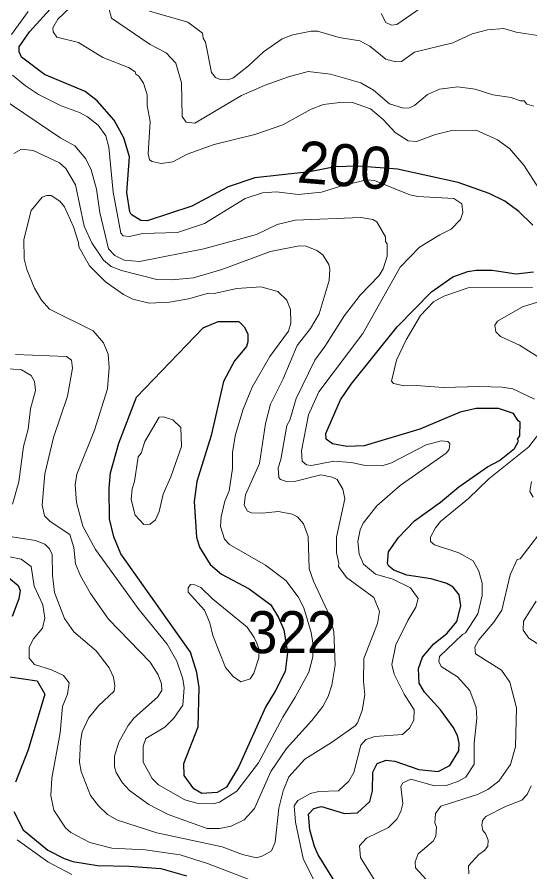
# Model space of a CAD drawing. Extents: x 673.3 to 698.5, y 6984.3 to 7012.3.
# Drawn here: x 693.933 to 694.91, y 6990.693 to 6992.322 of the extents above; entities that cross this region are included whole.
import ezdxf
from ezdxf.enums import TextEntityAlignment as Align

# ---------------------------------------------------------------- set-up
doc = ezdxf.new("R2010")
doc.units = 0
doc.header["$LTSCALE"] = 0.032
doc.layers.add('1', color=7, linetype='Continuous', lineweight=25)
doc.layers.add('2', color=7, linetype='Continuous', lineweight=13)
doc.layers.add('21', color=7, linetype='Continuous')
doc.layers.add('61', color=7, linetype='Continuous')

msp = doc.modelspace()

# ---------------------------------------------------------------- linework, layer by layer
at = {"layer": '1'}
for points in [[(694.915, 6991.9253), (694.8887, 6991.9516), (694.8619, 6991.9711), (694.8322, 6991.9855), (694.773, 6992.0068), (694.6573, 6992.0324), (694.5826, 6992.0377), (694.5388, 6992.0368), (694.4901, 6992.0273), (694.3859, 6992.0158), (694.3349, 6991.9985), (694.266, 6991.9618), (694.1804, 6991.9335), (694.1686, 6991.9342), (694.1504, 6991.9459), (694.1476, 6991.9512), (694.1421, 6991.9876), (694.147, 6992.0556), (694.1363, 6992.0917), (694.1179, 6992.1254), (694.0854, 6992.1621), (694.0623, 6992.1802), (693.9853, 6992.2127), (693.9411, 6992.2454), (693.937, 6992.2559), (693.937, 6992.2654), (693.9567, 6992.2937), (694.0024, 6992.3441)], [(694.757, 6990.896), (694.7741, 6990.924), (694.7749, 6990.9383), (694.7717, 6990.9529), (694.7635, 6990.9692), (694.7392, 6991.0021), (694.7092, 6991.036), (694.6985, 6991.0532), (694.6978, 6991.0807), (694.705, 6991.1027), (694.7258, 6991.127), (694.7519, 6991.1482), (694.7707, 6991.1701), (694.7782, 6991.2005), (694.7751, 6991.2212), (694.7635, 6991.2355), (694.7515, 6991.2429), (694.7219, 6991.2517), (694.6753, 6991.2584), (694.6505, 6991.2683), (694.6412, 6991.2756), (694.6383, 6991.2809), (694.6406, 6991.3031), (694.6592, 6991.3306), (694.69, 6991.3622), (694.7394, 6991.398), (694.7744, 6991.4269), (694.8292, 6991.4648), (694.8517, 6991.477), (694.8802, 6991.5001), (694.8877, 6991.5137), (694.886, 6991.5177), (694.8907, 6991.5244), (694.8914, 6991.5504), (694.8874, 6991.5524), (694.8785, 6991.5666), (694.8502, 6991.576), (694.8072, 6991.576), (694.7769, 6991.5695), (694.7003, 6991.537), (694.5938, 6991.5051), (694.5609, 6991.5035), (694.5334, 6991.5088), (694.5219, 6991.518), (694.521, 6991.5284), (694.549, 6991.5924), (694.5691, 6991.6227), (694.6566, 6991.7321), (694.722, 6991.7982), (694.7629, 6991.8273), (694.7915, 6991.8374), (694.8072, 6991.8399), (694.8377, 6991.8399), (694.8834, 6991.8326), (694.9163, 6991.8365)], [(693.9166, 6991.2542), (693.9352, 6991.2387), (693.9386, 6991.2296), (693.9362, 6991.2138), (693.9235, 6991.1797)], [(693.9192, 6991.0648), (693.9714, 6991.0574), (693.9859, 6991.0319), (693.9541, 6990.9256), (693.9299, 6990.8646)], [(694.5487, 6990.6571), (694.5066, 6990.7259), (694.4996, 6990.7415), (694.4908, 6990.7735), (694.4883, 6990.8035), (694.4979, 6990.8141), (694.513, 6990.8178), (694.5564, 6990.8048), (694.5815, 6990.8059), (694.6051, 6990.8276), (694.6096, 6990.848), (694.6105, 6990.8834), (694.6186, 6990.9), (694.6359, 6990.9064), (694.6525, 6990.9042), (694.6982, 6990.8887), (694.7347, 6990.8845), (694.757, 6990.896)], [(693.9266, 6990.8083), (693.9447, 6990.7735), (693.9912, 6990.7349), (694.0229, 6990.719), (694.0394, 6990.7134), (694.0863, 6990.7054), (694.1465, 6990.7045), (694.2069, 6990.6999), (694.2556, 6990.6857)]]:
    msp.add_lwpolyline(points, dxfattribs=at)
msp.add_lwpolyline([(694.1601, 6991.5981), (694.2871, 6991.7298), (694.3157, 6991.7421), (694.3552, 6991.7421), (694.3653, 6991.7315), (694.3726, 6991.7182), (694.3726, 6991.7034), (694.37, 6991.6946), (694.3473, 6991.6668), (694.3264, 6991.6275), (694.3027, 6991.5249), (694.275, 6991.437), (694.27, 6991.3988), (694.2749, 6991.3311), (694.2802, 6991.3122), (694.3007, 6991.279), (694.322, 6991.2604), (694.3749, 6991.2327), (694.4165, 6991.2021), (694.431, 6991.1781), (694.4411, 6991.1546), (694.4479, 6991.1108), (694.4437, 6991.0753), (694.4242, 6991.0379), (694.407, 6991.0086), (694.3549, 6990.893), (694.3319, 6990.8545), (694.3141, 6990.8445), (694.2848, 6990.8426), (694.2695, 6990.8518), (694.2514, 6990.8773), (694.2506, 6990.8996), (694.2781, 6990.97), (694.2798, 6991.0444), (694.275, 6991.0732), (694.2635, 6991.1117), (694.1303, 6991.2992), (694.1171, 6991.3317), (694.1089, 6991.3658), (694.108, 6991.4246), (694.1106, 6991.4539), (694.1269, 6991.5099)], close=True, dxfattribs=at)
at = {"layer": '2'}
for points in [[(694.0578, 6992.363), (694.0104, 6992.318), (694.0013, 6992.3016), (694.0016, 6992.2941), (694.0089, 6992.2837), (694.0496, 6992.2733), (694.0963, 6992.2451), (694.1449, 6992.2257), (694.1576, 6992.2176), (694.1593, 6992.2129), (694.165, 6992.2092), (694.1739, 6992.1963), (694.1805, 6992.1739), (694.1808, 6992.1537), (694.1862, 6992.1233), (694.1829, 6992.0615), (694.1853, 6992.0502), (694.1903, 6992.0466), (694.2072, 6992.0427), (694.2293, 6992.0459), (694.257, 6992.0605), (694.3083, 6992.0792), (694.3857, 6992.0983), (694.4389, 6992.1169), (694.4931, 6992.1468), (694.5167, 6992.1555), (694.5528, 6992.1598), (694.5719, 6992.1589), (694.6064, 6992.147), (694.6303, 6992.1269), (694.6529, 6992.1021), (694.678, 6992.0864), (694.6936, 6992.0849), (694.7299, 6992.0981), (694.7613, 6992.106), (694.8076, 6992.1063), (694.8482, 6992.0881), (694.8708, 6992.0713), (694.8979, 6992.0401), (694.9266, 6991.9951)], [(694.7177, 6992.3503), (694.6563, 6992.3075), (694.6461, 6992.3066), (694.6355, 6992.3116), (694.6265, 6992.3288)], [(693.9225, 6992.289), (693.954, 6992.3326)], [(694.904, 6992.1557), (694.8988, 6992.1622), (694.891, 6992.1625), (694.8743, 6992.1688), (694.839, 6992.174), (694.8057, 6992.1843), (694.7723, 6992.1891), (694.7378, 6992.1843), (694.7148, 6992.1745), (694.6905, 6992.1539), (694.6805, 6992.1493), (694.6689, 6992.1485), (694.6423, 6992.1568), (694.6115, 6992.1827), (694.5876, 6992.1965), (694.53, 6992.2129), (694.4875, 6992.2184), (694.4497, 6992.2084), (694.4052, 6992.1924), (694.3602, 6992.1723), (694.2717, 6992.1198), (694.2548, 6992.1215), (694.2471, 6992.1323), (694.2464, 6992.1967), (694.2355, 6992.2341), (694.217, 6992.2535), (694.1861, 6992.2697), (694.1126, 6992.3198), (694.108, 6992.3366)], [(694.1854, 6992.333), (694.2581, 6992.3124), (694.2861, 6992.2911), (694.2876, 6992.2815), (694.292, 6992.2742), (694.3035, 6992.2162), (694.3108, 6992.2071), (694.3195, 6992.2031), (694.3339, 6992.2023), (694.3436, 6992.2056), (694.374, 6992.2289), (694.4022, 6992.2555), (694.4376, 6992.2802), (694.4579, 6992.2879), (694.4929, 6992.295), (694.5051, 6992.295), (694.5467, 6992.2833), (694.5858, 6992.2764), (694.6048, 6992.2667), (694.6351, 6992.242), (694.6536, 6992.2365), (694.6654, 6992.2373), (694.6897, 6992.2552), (694.7632, 6992.2727), (694.7997, 6992.2902), (694.829, 6992.2976), (694.8601, 6992.2999), (694.8834, 6992.2932), (694.9251, 6992.2869)], [(694.7381, 6991.9073), (694.76, 6991.9176), (694.7773, 6991.936), (694.7822, 6991.9497), (694.7798, 6991.9659), (694.7649, 6991.9766), (694.6961, 6991.9799), (694.6811, 6991.983), (694.6137, 6992.0107), (694.599, 6992.0116), (694.5532, 6992.001), (694.513, 6991.9881), (694.4681, 6991.984), (694.427, 6991.9888), (694.4004, 6991.9872), (694.3672, 6991.9764), (694.2898, 6991.9287), (694.2387, 6991.9118), (694.1721, 6991.9098), (694.147, 6991.904), (694.1351, 6991.905), (694.1307, 6991.9101), (694.1159, 6991.9882), (694.1078, 6992.0741), (694.102, 6992.0956), (694.0875, 6992.1159), (694.0672, 6992.1319), (694.0521, 6992.1402), (694.0168, 6992.1529), (693.9739, 6992.1744), (693.9489, 6992.191), (693.9244, 6992.2115)], [(694.5606, 6991.2545), (694.5453, 6991.275), (694.5459, 6991.2818), (694.5413, 6991.3013), (694.5413, 6991.3311), (694.5575, 6991.4038), (694.5534, 6991.4222), (694.5424, 6991.4409), (694.5333, 6991.4455), (694.5114, 6991.4497), (694.4641, 6991.4376), (694.4461, 6991.4371), (694.4348, 6991.4407), (694.4314, 6991.4448), (694.4305, 6991.4633), (694.4354, 6991.4793), (694.4466, 6991.5436), (694.4524, 6991.554), (694.4648, 6991.595), (694.4998, 6991.6683), (694.5194, 6991.6943), (694.5565, 6991.7533), (694.5864, 6991.7923), (694.6224, 6991.8298), (694.6299, 6991.8422), (694.638, 6991.8662), (694.6381, 6991.8901), (694.6349, 6991.8945), (694.6344, 6991.9032), (694.618, 6991.9321), (694.6106, 6991.9365), (694.5877, 6991.94), (694.4625, 6991.9351), (694.4281, 6991.9269), (694.389, 6991.9078), (694.2887, 6991.8803), (694.1664, 6991.8562), (694.1367, 6991.8585), (694.1194, 6991.8677), (694.1072, 6991.8803), (694.0908, 6991.9497), (694.0842, 6991.9943), (694.0739, 6992.0306), (694.0641, 6992.0516), (694.043, 6992.0766), (694.0163, 6992.0913), (693.898, 6992.1707)], [(694.917, 6992.152), (694.904, 6992.1557)], [(693.93, 6991.6789), (694.027, 6991.6753), (694.0363, 6991.6682), (694.0387, 6991.6531), (694.0289, 6991.5997), (694.002, 6991.5211), (693.9855, 6991.452), (693.981, 6991.3921), (693.9853, 6991.3719), (693.9962, 6991.3612), (694.0333, 6991.3361), (694.0412, 6991.3111), (694.0441, 6991.2805), (694.0535, 6991.2573), (694.073, 6991.2235), (694.1068, 6991.1751), (694.1865, 6991.0926), (694.2015, 6991.0689), (694.2082, 6991.0517), (694.2089, 6991.0387), (694.2002, 6991.0265), (694.1554, 6990.9864), (694.1445, 6990.9723), (694.1268, 6990.9402), (694.1186, 6990.9138), (694.1186, 6990.8938), (694.1218, 6990.8824), (694.133, 6990.8635), (694.1472, 6990.8485), (694.1839, 6990.822), (694.2204, 6990.8027), (694.2949, 6990.7759), (694.3185, 6990.7758), (694.3404, 6990.7802), (694.3655, 6990.7927), (694.3854, 6990.8143), (694.4165, 6990.8843), (694.446, 6990.9283), (694.4945, 6990.982), (694.5153, 6991.0086), (694.5256, 6991.0277), (694.5323, 6991.0494), (694.5388, 6991.0874), (694.5361, 6991.1511), (694.5289, 6991.1808), (694.4976, 6991.247), (694.489, 6991.2708), (694.4874, 6991.3321), (694.4785, 6991.3567), (694.467, 6991.3701), (694.4568, 6991.3749), (694.4309, 6991.3797), (694.3997, 6991.3765), (694.3794, 6991.3772), (694.3717, 6991.3808), (694.3653, 6991.3923), (694.3678, 6991.4114), (694.3948, 6991.4715), (694.4061, 6991.5477), (694.4155, 6991.5843), (694.4398, 6991.6329), (694.4664, 6991.696), (694.4919, 6991.7287), (694.508, 6991.7563), (694.5276, 6991.8199), (694.5289, 6991.8419), (694.5265, 6991.8503), (694.5155, 6991.8687), (694.5041, 6991.877), (694.4834, 6991.8854), (694.47, 6991.8863), (694.4157, 6991.8754), (694.3227, 6991.8408), (694.269, 6991.8252), (694.2283, 6991.8211), (694.1993, 6991.8217), (694.1319, 6991.8388), (694.1119, 6991.8465), (694.0973, 6991.8586), (694.075, 6991.8917), (694.0608, 6991.9235), (694.0442, 6992.0025), (694.0255, 6992.0336), (694.0134, 6992.0442), (693.9635, 6992.0679), (693.9413, 6992.0703), (693.9269, 6992.0618)], [(694.5065, 6990.6608), (694.4776, 6990.7187), (694.4631, 6990.7882), (694.4606, 6990.8193), (694.4674, 6990.8294), (694.4915, 6990.843), (694.5079, 6990.8462), (694.545, 6990.8479), (694.5647, 6990.8663), (694.5744, 6990.8827), (694.5877, 6990.935), (694.5971, 6990.9453), (694.6143, 6990.9514), (694.6673, 6990.9554), (694.6804, 6990.9669), (694.6885, 6990.9821), (694.6894, 6991.0023), (694.6705, 6991.0322), (694.6513, 6991.07), (694.647, 6991.0887), (694.6543, 6991.126), (694.6771, 6991.1726), (694.6927, 6991.1974), (694.6966, 6991.2144), (694.6821, 6991.2345), (694.6485, 6991.2508), (694.6153, 6991.2608), (694.593, 6991.2794), (694.5843, 6991.2985), (694.582, 6991.3226), (694.5867, 6991.345), (694.5922, 6991.358), (694.6181, 6991.3906), (694.6628, 6991.4295), (694.7503, 6991.4911), (694.7561, 6991.4981), (694.7571, 6991.5096), (694.7537, 6991.5132), (694.7409, 6991.5149), (694.7123, 6991.507), (694.6461, 6991.4724), (694.6285, 6991.4668), (694.5968, 6991.4677), (694.5691, 6991.4734), (694.5361, 6991.4757), (694.4934, 6991.4677), (694.4844, 6991.469), (694.4761, 6991.4759), (694.4745, 6991.4956), (694.4883, 6991.564), (694.5078, 6991.6077), (694.5916, 6991.7191), (694.6627, 6991.8457), (694.6996, 6991.8834), (694.7381, 6991.9073)], [(694.9149, 6991.8065), (694.7923, 6991.8058), (694.7459, 6991.7902), (694.7264, 6991.7797), (694.7015, 6991.7533), (694.6738, 6991.7069), (694.6559, 6991.668), (694.6463, 6991.6283), (694.6502, 6991.6241), (694.6704, 6991.6192), (694.693, 6991.6199), (694.745, 6991.6159), (694.8135, 6991.6182), (694.857, 6991.6166), (694.8772, 6991.6135), (694.9183, 6991.5939)], [(694.9365, 6991.6678), (694.89, 6991.6971), (694.8534, 6991.7134), (694.8449, 6991.722), (694.8432, 6991.7347), (694.8477, 6991.7423), (694.8954, 6991.7697), (694.9607, 6991.7901)], [(693.9096, 6991.6526), (693.9413, 6991.6499), (693.96, 6991.639), (693.9662, 6991.6278), (693.9678, 6991.6108), (693.9587, 6991.5758), (693.9539, 6991.5371), (693.9451, 6991.5038), (693.936, 6991.4362), (693.9243, 6991.3937)], [(694.9304, 6991.5329), (694.9075, 6991.5033), (694.8315, 6991.4419), (694.7926, 6991.4047), (694.7396, 6991.3606), (694.7298, 6991.3489), (694.7204, 6991.3308), (694.7206, 6991.3226), (694.7278, 6991.3162), (694.7744, 6991.3011), (694.8018, 6991.286), (694.8122, 6991.266), (694.8188, 6991.2435), (694.8189, 6991.2199)], [(694.916, 6991.4075), (694.9094, 6991.4183), (694.9128, 6991.4373)], [(694.7254, 6990.6644), (694.692, 6990.7013), (694.6912, 6990.7125), (694.697, 6990.7275), (694.7258, 6990.7524), (694.7308, 6990.7619), (694.7317, 6990.7786), (694.7286, 6990.7867), (694.7301, 6990.8044), (694.7399, 6990.8183), (694.8097, 6990.8408), (694.8294, 6990.8505), (694.8503, 6990.8663), (694.8727, 6990.8979), (694.8824, 6990.9319), (694.8841, 6991.006), (694.8712, 6991.055), (694.8554, 6991.0779), (694.806, 6991.1088), (694.8051, 6991.1214), (694.8125, 6991.1356), (694.8413, 6991.1691), (694.8562, 6991.1922), (694.8721, 6991.2591), (694.8855, 6991.2888), (694.8909, 6991.2899), (694.9476, 6991.3637)], [(693.9234, 6991.3316), (693.9681, 6991.3248), (693.986, 6991.318), (693.9949, 6991.3086), (693.9996, 6991.2982), (694.0005, 6991.2585), (694.0043, 6991.2259), (694.0231, 6991.1764), (694.0408, 6991.1504), (694.0837, 6991.1148), (694.1086, 6991.0819), (694.1167, 6991.0643), (694.1193, 6991.0477), (694.1176, 6991.0377), (694.088, 6991.0096), (694.0692, 6990.9861), (694.057, 6990.9604), (694.0534, 6990.9418)], [(693.8903, 6991.2991), (693.9408, 6991.2893), (693.9596, 6991.2753), (693.9655, 6991.2378), (693.9818, 6991.2019), (693.9858, 6991.1765), (693.9814, 6991.1577), (693.9645, 6991.1376), (693.9558, 6991.1215), (693.9557, 6991.1006), (693.9661, 6991.0883), (693.9984, 6991.0784), (694.0215, 6991.0676), (694.0321, 6991.0538), (694.0289, 6991.0322), (694.0196, 6991.0084), (694.0152, 6990.9581), (693.9989, 6990.8721), (693.9972, 6990.8387), (694.003, 6990.811), (694.0249, 6990.777), (694.0352, 6990.7686), (694.0713, 6990.7494), (694.1136, 6990.7388), (694.177, 6990.7356), (694.2437, 6990.7258), (694.2959, 6990.7095), (694.3835, 6990.6755)], [(694.0534, 6990.9418), (694.0518, 6990.9022), (694.0551, 6990.8843), (694.0728, 6990.8392), (694.0877, 6990.8192), (694.1053, 6990.8025), (694.1243, 6990.7921), (694.1989, 6990.7679), (694.3236, 6990.7413), (694.3622, 6990.7267), (694.3887, 6990.7201), (694.4012, 6990.7238), (694.4176, 6990.7335), (694.4248, 6990.7499), (694.4316, 6990.8145), (694.44, 6990.8478), (694.4505, 6990.8742), (694.4812, 6990.9083), (694.532, 6990.9398), (694.577, 6990.9719), (694.5812, 6990.9771), (694.5905, 6991.0008), (694.595, 6991.0307), (694.5925, 6991.0562), (694.5934, 6991.1), (694.6194, 6991.1666), (694.6235, 6991.1895), (694.6126, 6991.216), (694.5606, 6991.2545)], [(694.8189, 6991.2199), (694.8104, 6991.1853), (694.7872, 6991.1487), (694.7814, 6991.1459), (694.7375, 6991.1036), (694.736, 6991.0941), (694.7409, 6991.0848), (694.7715, 6991.0647), (694.7954, 6991.0389), (694.8075, 6991.0067), (694.8084, 6990.9865), (694.8035, 6990.9389), (694.8034, 6990.8986), (694.7876, 6990.8739), (694.7726, 6990.8655), (694.7505, 6990.8577), (694.728, 6990.8576), (694.6832, 6990.8697), (694.6675, 6990.8631), (694.6641, 6990.856), (694.6674, 6990.8237), (694.664, 6990.8086), (694.6562, 6990.7936), (694.6403, 6990.7779), (694.5985, 6990.7579), (694.5852, 6990.7433), (694.5871, 6990.7208), (694.6413, 6990.6337)], [(694.9217, 6991.209), (694.8972, 6991.1712), (694.8971, 6991.1537), (694.9076, 6991.1387), (694.9303, 6991.1241)], [(694.9118, 6990.8571), (694.9044, 6990.8407), (694.8942, 6990.8297), (694.8635, 6990.818), (694.8256, 6990.7991), (694.8197, 6990.7913), (694.8181, 6990.7826), (694.8201, 6990.7722), (694.8252, 6990.7665), (694.8303, 6990.754), (694.8295, 6990.7426), (694.8235, 6990.7338), (694.8127, 6990.7267), (694.7929, 6990.705), (694.7936, 6990.6897)], [(694.0374, 6990.6881), (693.9917, 6990.7122), (693.9329, 6990.7544)]]:
    msp.add_lwpolyline(points, dxfattribs=at)
for points in [[(694.0803, 6991.5347), (694.1054, 6991.6136), (694.108, 6991.6545), (694.1062, 6991.68), (694.0973, 6991.7014), (694.0779, 6991.7239), (693.9944, 6991.7653), (693.9797, 6991.7824), (693.9658, 6991.8057), (693.9515, 6991.8409), (693.9465, 6991.8612), (693.9459, 6991.8979), (693.9597, 6991.9536), (693.9809, 6991.9788), (693.9893, 6991.9823), (693.998, 6991.9822), (694.0141, 6991.9711), (694.023, 6991.9607), (694.0402, 6991.9224), (694.0501, 6991.8927), (694.0505, 6991.8841), (694.0706, 6991.8477), (694.1012, 6991.8176), (694.1354, 6991.7936), (694.1537, 6991.7847), (694.1847, 6991.7771), (694.2231, 6991.7788), (694.2593, 6991.785), (694.2978, 6991.7958), (694.3086, 6991.7955), (694.3517, 6991.8048), (694.3971, 6991.808), (694.4296, 6991.799), (694.4465, 6991.7823), (694.4539, 6991.765), (694.4541, 6991.7386), (694.4497, 6991.7235), (694.4145, 6991.6751), (694.3805, 6991.617), (694.3633, 6991.5751), (694.3491, 6991.5266), (694.3434, 6991.4927), (694.3433, 6991.4621), (694.3368, 6991.4191), (694.3284, 6991.3998), (694.3218, 6991.37), (694.3206, 6991.3516), (694.328, 6991.3274), (694.3376, 6991.317), (694.4063, 6991.2774), (694.4445, 6991.2483), (694.4681, 6991.2174), (694.4791, 6991.1962), (694.4932, 6991.1497), (694.4965, 6991.1298), (694.496, 6991.1029), (694.4884, 6991.0741), (694.4626, 6991.0264), (694.4391, 6990.9883), (694.393, 6990.9009), (694.3515, 6990.8471), (694.3182, 6990.8263), (694.3062, 6990.8227), (694.2752, 6990.8242), (694.2527, 6990.8304), (694.2025, 6990.8591), (694.19, 6990.8712), (694.1732, 6990.9026), (694.1731, 6990.9331), (694.1783, 6990.9475), (694.2143, 6990.9689), (694.2315, 6990.9864), (694.2488, 6991.0111), (694.2513, 6991.0437), (694.2487, 6991.061), (694.2373, 6991.0949), (694.2187, 6991.1272), (694.1654, 6991.1927), (694.0821, 6991.3078), (694.0584, 6991.3518), (694.0458, 6991.397), (694.0438, 6991.4306), (694.0465, 6991.4513)], [(694.1568, 6991.437), (694.1635, 6991.4839), (694.169, 6991.4914), (694.1765, 6991.5135), (694.2033, 6991.5595), (694.2115, 6991.5605), (694.2296, 6991.5545), (694.2447, 6991.5398), (694.2464, 6991.5041), (694.2256, 6991.4458), (694.2109, 6991.4131), (694.2033, 6991.38), (694.1964, 6991.3643), (694.1867, 6991.356), (694.1742, 6991.3553), (694.158, 6991.3728), (694.1503, 6991.4027), (694.1524, 6991.4232)], [(694.3058, 6991.1438), (694.3002, 6991.1677), (694.2897, 6991.1922), (694.2588, 6991.2265), (694.2587, 6991.2344), (694.2634, 6991.2407), (694.2716, 6991.2404), (694.2831, 6991.2353), (694.3053, 6991.2133), (694.3713, 6991.1595), (694.3848, 6991.1401), (694.3894, 6991.1291), (694.3942, 6991.1165), (694.3936, 6991.1013), (694.384, 6991.0722), (694.3766, 6991.0613), (694.3594, 6991.0557), (694.3447, 6991.0655), (694.3298, 6991.0827)]]:
    msp.add_lwpolyline(points, close=True, dxfattribs=at)

# ---------------------------------------------------------------- texts
at = {"layer": '21', "width": 0.95}
msp.add_text('322', height=0.08, dxfattribs=at).set_placement((694.3722, 6991.1101))
at = {"layer": '61'}
msp.add_text('200', height=0.08, rotation=355.371, dxfattribs=at).set_placement((694.5536, 6991.9999), align=Align.CENTER)

doc.saveas('drawing.dxf')
